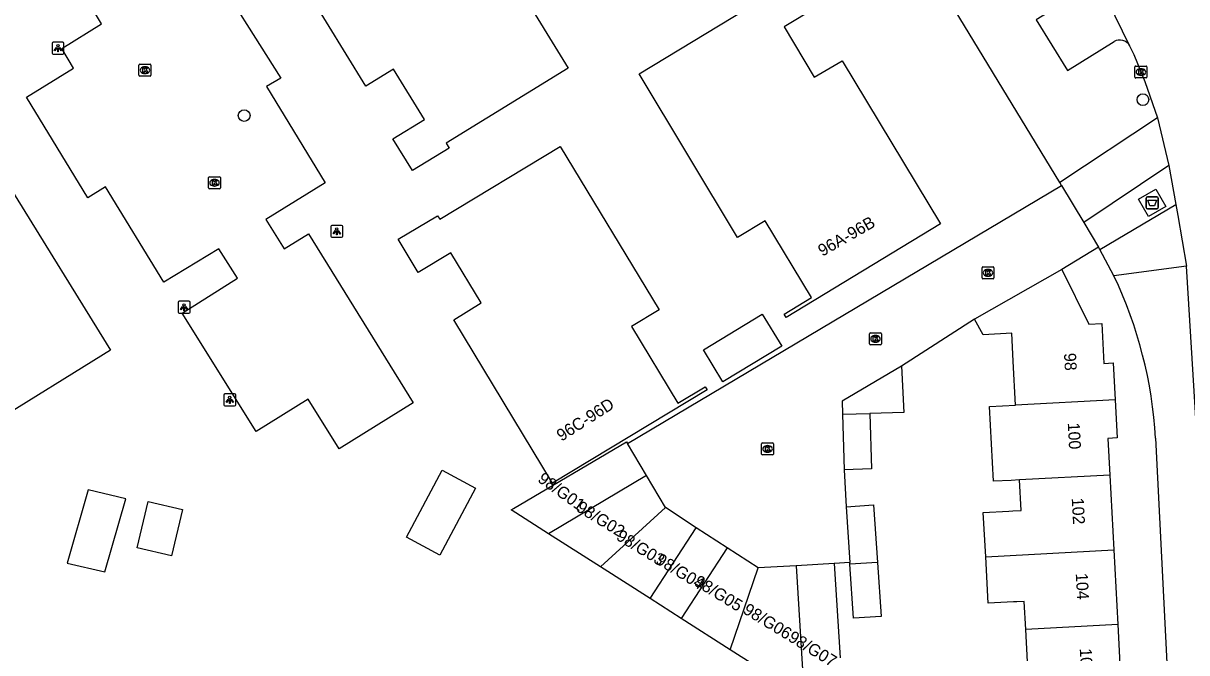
# Model space of a CAD drawing. Extents: x 159888 to 160757, y 384031 to 384746.
# Drawn here: x 160264.5 to 160361.8, y 384505.3 to 384557.9 of the extents above; entities that cross this region are included whole.
import ezdxf

# ---------------------------------------------------------------- set-up
doc = ezdxf.new("R2010")
doc.units = 0
for name, color, linetype in [('IMGEO_Afval_apart_plaats', 7, 'Continuous'), ('IMGEO_Boom', 7, 'Continuous'), ('IMGEO_Kolk', 7, 'Continuous'), ('IMGEO_Lichtpunt', 7, 'Continuous'), ('IMGEO_Muur', 7, 'Continuous'), ('IMGEO_Pand', 7, 'Continuous'), ('IMGEO_Pand_nummerreeks', 7, 'Continuous'), ('IMGEO_Parkeervlak_open', 7, 'Continuous'), ('IMGEO_Rijbaan_lokaal_open', 7, 'Continuous'), ('IMGEO_Voetpad_gesloten', 7, 'Continuous'), ('IMGEO_Voetpad_open', 7, 'Continuous')]:
    doc.layers.add(name, color=color, linetype=linetype)

msp = doc.modelspace()

# ---------------------------------------------------------------- linework, layer by layer
at = {"layer": 'IMGEO_Afval_apart_plaats'}
for p, q in [((160358.418, 384542.477), (160358.418, 384543.277)), ((160358.418, 384543.277), (160358.418, 384542.477)), ((160358.518, 384543.377), (160359.308, 384543.377)), ((160359.308, 384543.377), (160358.518, 384543.377)), ((160359.408, 384543.277), (160359.408, 384542.477)), ((160359.408, 384542.477), (160359.408, 384543.277)), ((160359.308, 384542.377), (160358.518, 384542.377)), ((160358.518, 384542.377), (160359.308, 384542.377))]:
    msp.add_line(p, q, dxfattribs=at)
msp.add_lwpolyline([(160358.561, 384543.091), (160359.265, 384543.091), (160359.116, 384542.621), (160358.71, 384542.621), (160358.561, 384543.091)], dxfattribs=at)
for centre, start, end in [((160358.518, 384543.277), 90, 180), ((160358.518, 384543.277), 90, 180), ((160359.308, 384543.277), 0, 90), ((160359.308, 384543.277), 360, 90), ((160358.518, 384542.477), 180, 270), ((160358.518, 384542.477), 180, 270), ((160359.308, 384542.477), 270, 0), ((160359.308, 384542.477), 270, 0)]:
    msp.add_arc(centre, 0.1, start, end, dxfattribs=at)
at = {"layer": 'IMGEO_Boom'}
for centre in [(160358.14, 384551.502), (160283.012, 384550.169)]:
    msp.add_circle(centre, 0.489, dxfattribs=at)
at = {"layer": 'IMGEO_Kolk'}
for p, q in [((160274.221, 384553.538), (160274.221, 384554.39)), ((160274.296, 384554.464), (160275.148, 384554.464)), ((160274.709, 384554.244), (160274.734, 384554.244)), ((160275.222, 384554.39), (160275.222, 384553.538)), ((160357.471, 384553.387), (160357.471, 384554.239)), ((160357.546, 384554.313), (160358.398, 384554.313)), ((160358.472, 384554.239), (160358.472, 384553.387)), ((160275.148, 384553.464), (160274.296, 384553.464)), ((160274.732, 384553.684), (160274.707, 384553.684)), ((160358.398, 384553.313), (160357.546, 384553.313)), ((160357.982, 384553.533), (160357.957, 384553.533)), ((160357.959, 384554.093), (160357.984, 384554.093)), ((160280.033, 384544.131), (160280.033, 384544.983)), ((160280.108, 384545.057), (160280.96, 384545.057)), ((160280.521, 384544.837), (160280.546, 384544.837)), ((160281.034, 384544.983), (160281.034, 384544.131)), ((160280.96, 384544.057), (160280.108, 384544.057)), ((160280.544, 384544.277), (160280.519, 384544.277)), ((160344.689, 384536.602), (160344.689, 384537.454)), ((160344.764, 384537.528), (160345.616, 384537.528)), ((160345.2, 384536.748), (160345.175, 384536.748)), ((160345.177, 384537.308), (160345.202, 384537.308)), ((160345.69, 384537.454), (160345.69, 384536.602)), ((160345.616, 384536.528), (160344.764, 384536.528)), ((160335.283, 384531.08), (160335.283, 384531.932)), ((160335.358, 384532.006), (160336.21, 384532.006)), ((160336.284, 384531.932), (160336.284, 384531.08)), ((160336.21, 384531.006), (160335.358, 384531.006)), ((160335.794, 384531.226), (160335.769, 384531.226)), ((160335.771, 384531.786), (160335.796, 384531.786)), ((160326.262, 384521.88), (160326.262, 384522.732)), ((160326.337, 384522.806), (160327.189, 384522.806)), ((160326.75, 384522.586), (160326.775, 384522.586)), ((160327.263, 384522.732), (160327.263, 384521.88)), ((160327.189, 384521.806), (160326.337, 384521.806)), ((160326.773, 384522.026), (160326.748, 384522.026))]:
    msp.add_line(p, q, dxfattribs=at)
for points in [[(160274.221, 384553.538), (160274.221, 384554.39)], [(160274.296, 384554.464), (160275.148, 384554.464)], [(160274.542, 384554.164), (160274.665, 384554.164), (160274.665, 384554.013), (160274.795, 384554.164), (160274.959, 384554.164), (160274.813, 384554.013), (160274.966, 384553.764), (160274.814, 384553.764), (160274.729, 384553.928), (160274.665, 384553.861), (160274.665, 384553.764), (160274.542, 384553.764), (160274.542, 384554.164)], [(160275.222, 384554.39), (160275.222, 384553.538)], [(160357.471, 384553.387), (160357.471, 384554.239)], [(160357.546, 384554.313), (160358.398, 384554.313)], [(160358.472, 384554.239), (160358.472, 384553.387)], [(160275.148, 384553.464), (160274.296, 384553.464)], [(160358.398, 384553.313), (160357.546, 384553.313)], [(160357.792, 384554.013), (160357.915, 384554.013), (160357.915, 384553.862), (160358.045, 384554.013), (160358.209, 384554.013), (160358.063, 384553.862), (160358.216, 384553.613), (160358.064, 384553.613), (160357.979, 384553.777), (160357.915, 384553.71), (160357.915, 384553.613), (160357.792, 384553.613), (160357.792, 384554.013)], [(160280.033, 384544.131), (160280.033, 384544.983)], [(160280.108, 384545.057), (160280.96, 384545.057)], [(160280.354, 384544.757), (160280.477, 384544.757), (160280.477, 384544.606), (160280.607, 384544.757), (160280.771, 384544.757), (160280.625, 384544.606), (160280.778, 384544.357), (160280.626, 384544.357), (160280.541, 384544.521), (160280.477, 384544.454), (160280.477, 384544.357), (160280.354, 384544.357), (160280.354, 384544.757)], [(160281.034, 384544.983), (160281.034, 384544.131)], [(160280.96, 384544.057), (160280.108, 384544.057)], [(160344.689, 384536.602), (160344.689, 384537.454)], [(160344.764, 384537.528), (160345.616, 384537.528)], [(160345.01, 384537.228), (160345.133, 384537.228), (160345.133, 384537.077), (160345.263, 384537.228), (160345.427, 384537.228), (160345.281, 384537.077), (160345.434, 384536.828), (160345.282, 384536.828), (160345.197, 384536.992), (160345.133, 384536.925), (160345.133, 384536.828), (160345.01, 384536.828), (160345.01, 384537.228)], [(160345.69, 384537.454), (160345.69, 384536.602)], [(160345.616, 384536.528), (160344.764, 384536.528)], [(160335.283, 384531.08), (160335.283, 384531.932)], [(160335.358, 384532.006), (160336.21, 384532.006)], [(160336.284, 384531.932), (160336.284, 384531.08)], [(160336.21, 384531.006), (160335.358, 384531.006)], [(160335.604, 384531.706), (160335.727, 384531.706), (160335.727, 384531.555), (160335.857, 384531.706), (160336.021, 384531.706), (160335.875, 384531.555), (160336.028, 384531.306), (160335.876, 384531.306), (160335.791, 384531.47), (160335.727, 384531.403), (160335.727, 384531.306), (160335.604, 384531.306), (160335.604, 384531.706)], [(160326.262, 384521.88), (160326.262, 384522.732)], [(160326.337, 384522.806), (160327.189, 384522.806)], [(160326.583, 384522.506), (160326.706, 384522.506), (160326.706, 384522.355), (160326.836, 384522.506), (160327, 384522.506), (160326.854, 384522.355), (160327.007, 384522.106), (160326.855, 384522.106), (160326.77, 384522.27), (160326.706, 384522.203), (160326.706, 384522.106), (160326.583, 384522.106), (160326.583, 384522.506)], [(160327.263, 384522.732), (160327.263, 384521.88)], [(160327.189, 384521.806), (160326.337, 384521.806)]]:
    msp.add_lwpolyline(points, dxfattribs=at)
for centre, start, end in [((160274.298, 384554.388), 91.55205, 178.44795), ((160274.298, 384554.388), 91.55205, 178.44795), ((160275.146, 384554.388), 1.55205, 88.44795), ((160275.146, 384554.388), 1.55205, 88.44795), ((160357.548, 384554.237), 91.55205, 178.44795), ((160357.548, 384554.237), 91.55205, 178.44795), ((160358.396, 384554.237), 1.55205, 88.44795), ((160358.396, 384554.237), 1.55205, 88.44795), ((160274.298, 384553.54), 181.55205, 268.44795), ((160274.298, 384553.54), 181.55205, 268.44795), ((160275.146, 384553.54), 271.55205, 358.44795), ((160275.146, 384553.54), 271.55205, 358.44795), ((160357.548, 384553.389), 181.55205, 268.44795), ((160357.548, 384553.389), 181.55205, 268.44795), ((160358.396, 384553.389), 271.55205, 358.44795), ((160358.396, 384553.389), 271.55205, 358.44795), ((160280.11, 384544.981), 91.55205, 178.44795), ((160280.11, 384544.981), 91.55205, 178.44795), ((160280.958, 384544.981), 1.55205, 88.44795), ((160280.958, 384544.981), 1.55205, 88.44795), ((160280.11, 384544.133), 181.55205, 268.44795), ((160280.11, 384544.133), 181.55205, 268.44795), ((160280.958, 384544.133), 271.55205, 358.44795), ((160280.958, 384544.133), 271.55205, 358.44795), ((160344.766, 384537.452), 91.55205, 178.44795), ((160344.766, 384537.452), 91.55205, 178.44795), ((160345.614, 384537.452), 1.55205, 88.44795), ((160345.614, 384537.452), 1.55205, 88.44795), ((160344.766, 384536.604), 181.55205, 268.44795), ((160344.766, 384536.604), 181.55205, 268.44795), ((160345.614, 384536.604), 271.55205, 358.44795), ((160345.614, 384536.604), 271.55205, 358.44795), ((160335.36, 384531.93), 91.55205, 178.44795), ((160335.36, 384531.93), 91.55205, 178.44795), ((160336.208, 384531.93), 1.55205, 88.44795), ((160336.208, 384531.93), 1.55205, 88.44795), ((160335.36, 384531.082), 181.55205, 268.44795), ((160335.36, 384531.082), 181.55205, 268.44795), ((160336.208, 384531.082), 271.55205, 358.44795), ((160336.208, 384531.082), 271.55205, 358.44795), ((160326.339, 384522.73), 91.55205, 178.44795), ((160326.339, 384522.73), 91.55205, 178.44795), ((160327.187, 384522.73), 1.55205, 88.44795), ((160327.187, 384522.73), 1.55205, 88.44795), ((160326.339, 384521.882), 181.55205, 268.44795), ((160326.339, 384521.882), 181.55205, 268.44795), ((160327.187, 384521.882), 271.55205, 358.44795), ((160327.187, 384521.882), 271.55205, 358.44795)]:
    msp.add_arc(centre, 0.0765, start, end, dxfattribs=at)
for centre, major_axis, ratio, start_param, end_param in [((160274.708, 384553.964), (-0.387, 0.002), 0.722429, 4.712389, 7.853982), ((160274.733, 384553.964), (-0.39, 0.002), 0.717154, 1.570796, 4.712389), ((160357.958, 384553.813), (-0.387, 0.002), 0.722429, 4.712389, 7.853982), ((160357.983, 384553.813), (-0.39, 0.002), 0.717154, 1.570796, 4.712389), ((160280.52, 384544.557), (-0.387, 0.002), 0.722429, 4.712389, 7.853982), ((160280.545, 384544.557), (-0.39, 0.002), 0.717154, 1.570796, 4.712389), ((160345.176, 384537.028), (-0.387, 0.002), 0.722429, 4.712389, 7.853982), ((160345.201, 384537.028), (-0.39, 0.002), 0.717154, 1.570796, 4.712389), ((160335.77, 384531.506), (-0.387, 0.002), 0.722429, 4.712389, 7.853982), ((160335.795, 384531.506), (-0.39, 0.002), 0.717154, 1.570796, 4.712389), ((160326.749, 384522.306), (-0.387, 0.002), 0.722429, 4.712389, 7.853982), ((160326.774, 384522.306), (-0.39, 0.002), 0.717154, 1.570796, 4.712389)]:
    msp.add_ellipse(centre, major_axis=major_axis, ratio=ratio, start_param=start_param, end_param=end_param, dxfattribs=at)
at = {"layer": 'IMGEO_Lichtpunt'}
for p, q in [((160266.951, 384556.207), (160266.951, 384555.4)), ((160266.951, 384556.207), (160266.951, 384555.4)), ((160267.853, 384556.302), (160267.045, 384556.302)), ((160267.853, 384556.302), (160267.045, 384556.302)), ((160267.947, 384555.4), (160267.947, 384556.207)), ((160267.947, 384555.4), (160267.947, 384556.207)), ((160267.045, 384555.306), (160267.853, 384555.306)), ((160267.045, 384555.306), (160267.853, 384555.306)), ((160290.257, 384540.898), (160290.257, 384540.091)), ((160290.257, 384540.898), (160290.257, 384540.091)), ((160291.159, 384540.993), (160290.351, 384540.993)), ((160291.159, 384540.993), (160290.351, 384540.993)), ((160291.253, 384540.091), (160291.253, 384540.898)), ((160291.253, 384540.091), (160291.253, 384540.898)), ((160290.351, 384539.997), (160291.159, 384539.997)), ((160290.351, 384539.997), (160291.159, 384539.997)), ((160277.494, 384534.549), (160277.494, 384533.742)), ((160277.494, 384534.549), (160277.494, 384533.742)), ((160278.396, 384534.644), (160277.588, 384534.644)), ((160278.396, 384534.644), (160277.588, 384534.644)), ((160278.49, 384533.742), (160278.49, 384534.549)), ((160278.49, 384533.742), (160278.49, 384534.549)), ((160277.588, 384533.648), (160278.396, 384533.648)), ((160277.588, 384533.648), (160278.396, 384533.648)), ((160281.312, 384526.806), (160281.312, 384525.999)), ((160281.312, 384526.806), (160281.312, 384525.999)), ((160282.214, 384526.901), (160281.406, 384526.901)), ((160282.214, 384526.901), (160281.406, 384526.901)), ((160282.308, 384525.999), (160282.308, 384526.806)), ((160282.308, 384525.999), (160282.308, 384526.806)), ((160281.406, 384525.905), (160282.214, 384525.905)), ((160281.406, 384525.905), (160282.214, 384525.905))]:
    msp.add_line(p, q, dxfattribs=at)
for points in [[(160267.325, 384555.871), (160267.364, 384555.843), (160267.176, 384555.581), (160267.138, 384555.608), (160267.325, 384555.871)], [(160267.427, 384555.823), (160267.474, 384555.823), (160267.474, 384555.501), (160267.427, 384555.501), (160267.427, 384555.823)], [(160267.537, 384555.843), (160267.575, 384555.87), (160267.762, 384555.608), (160267.723, 384555.58), (160267.537, 384555.843)], [(160290.631, 384540.562), (160290.67, 384540.534), (160290.482, 384540.272), (160290.444, 384540.299), (160290.631, 384540.562)], [(160290.843, 384540.534), (160290.881, 384540.561), (160291.068, 384540.299), (160291.029, 384540.271), (160290.843, 384540.534)], [(160290.733, 384540.514), (160290.78, 384540.514), (160290.78, 384540.192), (160290.733, 384540.192), (160290.733, 384540.514)], [(160277.868, 384534.213), (160277.907, 384534.185), (160277.719, 384533.923), (160277.681, 384533.95), (160277.868, 384534.213)], [(160277.97, 384534.165), (160278.017, 384534.165), (160278.017, 384533.843), (160277.97, 384533.843), (160277.97, 384534.165)], [(160278.08, 384534.185), (160278.118, 384534.212), (160278.305, 384533.95), (160278.266, 384533.922), (160278.08, 384534.185)], [(160281.686, 384526.47), (160281.725, 384526.442), (160281.537, 384526.18), (160281.499, 384526.207), (160281.686, 384526.47)], [(160281.788, 384526.422), (160281.835, 384526.422), (160281.835, 384526.1), (160281.788, 384526.1), (160281.788, 384526.422)], [(160281.898, 384526.442), (160281.936, 384526.469), (160282.123, 384526.207), (160282.084, 384526.179), (160281.898, 384526.442)]]:
    msp.add_lwpolyline(points, dxfattribs=at)
for centre in [(160267.45, 384556.005), (160290.756, 384540.696), (160277.993, 384534.347), (160281.811, 384526.604)]:
    msp.add_circle(centre, 0.0994, dxfattribs=at)
for centre, start, end in [((160267.045, 384556.207), 90, 180), ((160267.045, 384556.207), 90, 180), ((160267.853, 384556.207), 0, 90), ((160267.853, 384556.207), 0, 90), ((160267.045, 384555.4), 180, 270), ((160267.045, 384555.4), 180, 270), ((160267.853, 384555.4), 270, 0), ((160267.853, 384555.4), 270, 360), ((160290.351, 384540.898), 90, 180), ((160290.351, 384540.898), 90, 180), ((160291.159, 384540.898), 0, 90), ((160291.159, 384540.898), 0, 90), ((160290.351, 384540.091), 180, 270), ((160290.351, 384540.091), 180, 270), ((160291.159, 384540.091), 270, 0), ((160291.159, 384540.091), 270, 360), ((160277.588, 384534.549), 90, 180), ((160277.588, 384534.549), 90, 180), ((160277.588, 384533.742), 180, 270), ((160277.588, 384533.742), 180, 270), ((160278.396, 384534.549), 0, 90), ((160278.396, 384534.549), 0, 90), ((160278.396, 384533.742), 270, 0), ((160278.396, 384533.742), 270, 360), ((160281.406, 384526.806), 90, 180), ((160281.406, 384526.806), 90, 180), ((160281.406, 384525.999), 180, 270), ((160281.406, 384525.999), 180, 270), ((160282.214, 384526.806), 0, 90), ((160282.214, 384526.806), 0, 90), ((160282.214, 384525.999), 270, 0), ((160282.214, 384525.999), 270, 360)]:
    msp.add_arc(centre, 0.0946, start, end, dxfattribs=at)
at = {"layer": 'IMGEO_Muur'}
msp.add_lwpolyline([(160344.049, 384533.155), (160337.951, 384529.23)], dxfattribs=at)
at = {"layer": 'IMGEO_Pand'}
for points in [[(160299.892, 384547.862), (160300.147, 384547.445), (160297.088, 384545.568), (160295.453, 384548.232), (160298.084, 384549.847), (160295.495, 384554.064), (160293.177, 384552.642), (160284.96, 384566.032), (160295.094, 384572.251), (160294.812, 384572.71), (160297.969, 384574.647), (160299.647, 384571.912), (160296.946, 384570.255), (160299.536, 384566.035), (160301.897, 384567.484), (160310.096, 384554.123), (160299.892, 384547.862)], [(160326.566, 384541.373), (160324.264, 384539.981), (160316.023, 384553.661), (160326.115, 384559.762), (160325.925, 384560.049), (160329.197, 384562.016), (160330.879, 384559.232), (160328.144, 384557.588), (160330.668, 384553.39), (160333.009, 384554.751), (160341.223, 384541.118), (160328.309, 384533.294), (160328.148, 384533.56), (160330.449, 384534.95), (160326.566, 384541.373)], [(160261.379, 384548.586), (160258.666, 384546.908), (160261.281, 384542.677), (160263.5, 384544.049), (160271.839, 384530.56), (160261.756, 384524.327), (160261.771, 384523.824), (160258.75, 384521.956), (160257.008, 384524.774), (160259.785, 384526.491), (160257.124, 384530.796), (160254.8, 384529.359), (160246.494, 384542.793), (160256.706, 384549.107), (160256.499, 384549.441), (160259.647, 384551.387), (160261.379, 384548.586)], [(160300.549, 384533.105), (160302.837, 384534.507), (160300.292, 384538.691), (160297.566, 384537.04), (160295.896, 384539.826), (160299.162, 384541.799), (160299.367, 384541.498), (160309.43, 384547.594), (160317.696, 384533.926), (160315.397, 384532.543), (160319.261, 384526.125), (160321.561, 384527.509), (160321.722, 384527.244), (160308.782, 384519.432), (160300.549, 384533.105)], [(160351.348, 384537.314), (160344.049, 384533.155)], [(160351.348, 384537.314), (160353.626, 384532.743), (160354.694, 384532.8), (160354.872, 384529.454), (160355.651, 384529.496), (160355.815, 384526.416)], [(160321.414, 384530.594), (160326.32, 384533.566), (160327.943, 384530.887), (160323.038, 384527.915), (160321.414, 384530.594)], [(160347.497, 384525.97), (160347.302, 384529.642), (160347.178, 384531.983), (160344.778, 384531.855), (160344.049, 384533.155)], [(160337.951, 384529.23), (160332.997, 384526.286), (160333.031, 384525.201)], [(160337.951, 384529.23), (160338.149, 384525.357), (160335.32, 384525.268)], [(160347.829, 384519.717), (160347.119, 384519.679), (160345.645, 384519.6), (160345.31, 384525.853), (160347.497, 384525.97)], [(160355.815, 384526.416), (160347.497, 384525.97)], [(160355.815, 384526.416), (160355.984, 384523.23), (160355.205, 384523.189), (160355.368, 384520.121)], [(160333.031, 384525.201), (160335.32, 384525.268)], [(160333.031, 384525.201), (160333.176, 384520.568)], [(160335.32, 384525.268), (160335.465, 384520.64), (160333.176, 384520.568)], [(160308.453, 384515.211), (160305.323, 384517.21), (160305.536, 384517.336), (160314.963, 384522.891), (160315.047, 384522.75)], [(160316.637, 384520.074), (160315.047, 384522.75)], [(160296.579, 384514.92), (160299.574, 384520.523), (160302.354, 384519.037), (160299.359, 384513.434), (160296.579, 384514.92)], [(160316.637, 384520.074), (160308.453, 384515.211)], [(160318.227, 384517.399), (160316.637, 384520.074)], [(160344.996, 384513.294), (160344.799, 384517.001), (160346.943, 384517.115), (160347.254, 384517.132), (160347.964, 384517.17), (160347.829, 384519.717)], [(160355.368, 384520.121), (160347.829, 384519.717)], [(160355.368, 384520.121), (160355.701, 384513.868)], [(160271.366, 384512.026), (160273.125, 384518.138), (160269.979, 384518.879), (160268.22, 384512.767), (160271.366, 384512.026)], [(160274.077, 384514.036), (160274.992, 384517.923), (160277.852, 384517.249), (160276.937, 384513.363), (160274.077, 384514.036)], [(160312.792, 384512.44), (160318.227, 384517.399)], [(160320.808, 384515.717), (160318.227, 384517.399)], [(160333.323, 384517.476), (160335.618, 384517.62), (160335.947, 384512.809)], [(160333.323, 384517.476), (160333.637, 384512.813)], [(160316.945, 384509.788), (160320.808, 384515.717)], [(160323.39, 384514.036), (160320.808, 384515.717)], [(160312.792, 384512.44), (160308.453, 384515.211)], [(160323.39, 384514.036), (160319.542, 384508.13)], [(160325.971, 384512.354), (160323.39, 384514.036)], [(160344.996, 384513.294), (160355.701, 384513.868)], [(160355.701, 384513.868), (160356.033, 384507.614)], [(160316.945, 384509.788), (160312.792, 384512.44)], [(160323.63, 384505.519), (160325.971, 384512.354)], [(160329.154, 384512.544), (160325.971, 384512.354)], [(160332.338, 384512.734), (160329.154, 384512.544)], [(160329.154, 384512.544), (160329.809, 384501.573)], [(160332.338, 384512.734), (160332.835, 384504.845)], [(160333.646, 384512.685), (160333.637, 384512.813)], [(160335.947, 384512.809), (160336.255, 384508.301), (160333.95, 384508.156), (160333.646, 384512.685)], [(160335.947, 384512.809), (160333.646, 384512.685)], [(160348.348, 384507.203), (160348.222, 384509.563), (160347.607, 384509.53), (160347.31, 384509.514), (160345.203, 384509.402), (160344.996, 384513.294)], [(160319.542, 384508.13), (160316.945, 384509.788)], [(160323.63, 384505.519), (160319.542, 384508.13)], [(160356.033, 384507.614), (160348.348, 384507.203)], [(160356.033, 384507.614), (160356.209, 384504.305), (160357.037, 384504.349), (160357.194, 384501.405)], [(160348.682, 384500.948), (160348.506, 384504.251), (160348.492, 384504.508), (160348.348, 384507.203)], [(160329.809, 384501.573), (160323.63, 384505.519)]]:
    msp.add_lwpolyline(points, dxfattribs=at)
at = {"layer": 'IMGEO_Parkeervlak_open'}
msp.add_lwpolyline([(160279.866, 384563.148), (160286.09, 384553.303), (160284.888, 384552.592), (160289.789, 384544.541), (160284.823, 384541.493), (160286.368, 384539.021), (160288.381, 384540.286), (160297.145, 384526.156), (160290.963, 384522.3), (160288.36, 384526.459), (160284.02, 384523.752), (160277.835, 384533.655), (160282.453, 384536.577), (160280.889, 384539.035), (160276.292, 384536.254), (160271.421, 384544.218), (160269.958, 384543.293), (160264.819, 384551.71), (160268.742, 384554.135), (160267.773, 384555.779), (160271.088, 384557.829), (160269.174, 384561.079)], dxfattribs=at)
at = {"layer": 'IMGEO_Rijbaan_lokaal_open'}
for points in [[(160333.917, 384595.23), (160338.841, 384587.096), (160347.907, 384572.079), (160353.913, 384562.344), (160357.029, 384556.009)], [(160357.029, 384556.009), (160357.37, 384555.288), (160358.288, 384553.023), (160359.37, 384549.992)], [(160359.37, 384549.992), (160360.299, 384546.003)], [(160360.299, 384546.003), (160360.9, 384542.73)], [(160315.047, 384522.75), (160351.321, 384544.339)], [(160351.321, 384544.339), (160353.203, 384541.237)], [(160360.9, 384542.73), (160361.069, 384541.808), (160361.78, 384537.571)], [(160353.203, 384541.237), (160354.437, 384539.183)], [(160354.437, 384539.183), (160351.348, 384537.314)], [(160363.834, 384495.216), (160363.686, 384500), (160363.478, 384506.755), (160363.175, 384514.863), (160361.78, 384537.571)], [(160344.049, 384533.155), (160337.951, 384529.23)], [(160333.176, 384520.568), (160333.323, 384517.476)], [(160333.637, 384512.813), (160332.338, 384512.734)]]:
    msp.add_lwpolyline(points, dxfattribs=at)
at = {"layer": 'IMGEO_Voetpad_gesloten'}
msp.add_lwpolyline([(160357.763, 384543.186), (160359.209, 384544.03), (160360.062, 384542.568), (160358.616, 384541.724), (160357.763, 384543.186)], dxfattribs=at)
at = {"layer": 'IMGEO_Voetpad_open'}
for points in [[(160351.185, 384544.563), (160321.668, 384593.133)], [(160353.445, 384560.784), (160349.225, 384558.18), (160351.833, 384553.951), (160355.732, 384556.356)], [(160359.37, 384549.992), (160351.185, 384544.563)], [(160360.299, 384546.003), (160353.203, 384541.237)], [(160351.321, 384544.339), (160351.185, 384544.563)], [(160354.55, 384538.97), (160360.9, 384542.73)], [(160354.55, 384538.97), (160354.437, 384539.183)], [(160355.715, 384536.766), (160354.55, 384538.97)], [(160361.78, 384537.571), (160355.715, 384536.766)], [(160359.184, 384523.196), (160360.36, 384500), (160360.951, 384488.341)]]:
    msp.add_lwpolyline(points, dxfattribs=at)
for centre, radius, start, end in [((160356.21, 384555.544), 0.942, 29.59293, 120.45077), ((160323.304, 384521.252), 35.933, 3.10117, 25.57851)]:
    msp.add_arc(centre, radius, start, end, dxfattribs=at)

# ---------------------------------------------------------------- texts
at = {"layer": 'IMGEO_Pand_nummerreeks'}
for s, rotation, p in [('96A-96B', 29.79068, (160331.342, 384538.365)), ('98', 273.0422, (160351.541, 384530.304)), ('96C-96D', 32.56661, (160309.536, 384522.905)), ('100', 273.0422, (160351.853, 384524.476)), ('98/G01', 324.46232, (160307.476, 384519.621)), ('98/G02', 328.52054, (160310.692, 384517.17)), ('102', 273.0422, (160352.186, 384518.194)), ('98/G03', 328.52054, (160314.034, 384514.769)), ('98/G04', 328.52054, (160317.34, 384512.785)), ('98/G05', 328.52054, (160320.537, 384510.966)), ('104', 273.0422, (160352.521, 384511.904)), ('98/G06', 328.52054, (160324.643, 384508.617)), ('98/G07', 328.5217, (160328.405, 384506.314)), ('106', 273.0422, (160352.855, 384505.617))]:
    msp.add_text(s, height=1, rotation=rotation, dxfattribs=at).set_placement(p)

doc.saveas('drawing.dxf')
